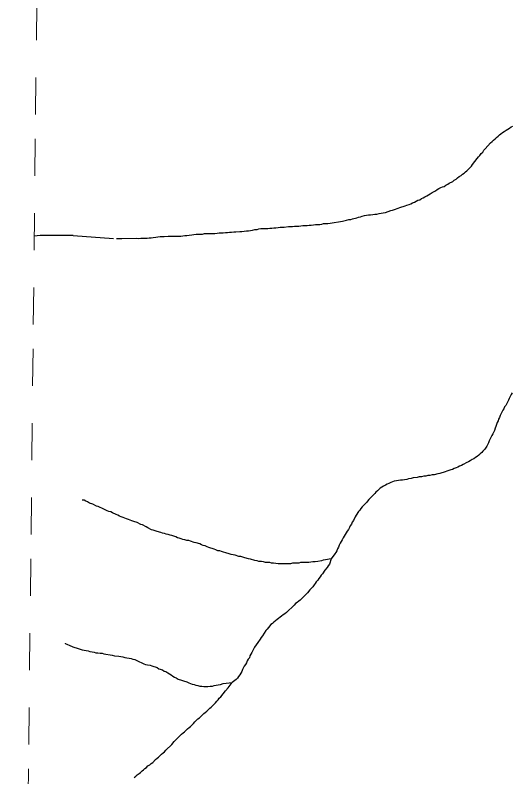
# Model space of a CAD drawing. Extents: x 652.3 to 678, y 7316.9 to 7344.9.
# Drawn here: x 652.288 to 653.625, y 7320.543 to 7322.592 of the extents above; entities that cross this region are included whole.
import ezdxf

# ---------------------------------------------------------------- set-up
doc = ezdxf.new("R2010")
doc.units = 0
doc.header["$LTSCALE"] = 0.032
doc.linetypes.add('SHORT_DASHED', pattern=[2.7, 1.5, -1.2])
doc.layers.add('53', color=7, linetype='SHORT_DASHED', lineweight=13)
doc.layers.add('7', color=7, linetype='Continuous', lineweight=25)

msp = doc.modelspace()

# ---------------------------------------------------------------- linework, layer by layer
at = {"layer": '53'}
msp.add_lwpolyline([(652.2883, 7317.2399), (652.2944, 7317.8049), (652.3005, 7318.3699), (652.3066, 7318.935), (652.3126, 7319.5), (652.3187, 7320.065), (652.3248, 7320.63), (652.3309, 7321.1951), (652.3369, 7321.7601), (652.343, 7322.3251), (652.3491, 7322.8901)], dxfattribs=at)
at = {"layer": '7'}
msp.add_line((652.4438, 7321.9998), (652.5531, 7321.9916), dxfattribs=at)
for points in [[(653.2987, 7322.0667), (653.3035, 7322.0683), (653.309, 7322.0699), (653.3186, 7322.0731), (653.3234, 7322.0747), (653.3377, 7322.0794), (653.3425, 7322.0818), (653.348, 7322.0834), (653.3528, 7322.085), (653.3576, 7322.0874), (653.3624, 7322.0898), (653.3719, 7322.0945), (653.3767, 7322.0961), (653.3814, 7322.0993), (653.3862, 7322.1009), (653.391, 7322.1041), (653.3958, 7322.1065), (653.4005, 7322.1089), (653.4053, 7322.1121), (653.4101, 7322.1152), (653.4196, 7322.12), (653.4236, 7322.1232), (653.4284, 7322.1264), (653.4332, 7322.1288), (653.4379, 7322.1304), (653.4427, 7322.1319), (653.4475, 7322.1351), (653.4523, 7322.1375), (653.4562, 7322.1407), (653.4658, 7322.1455), (653.4698, 7322.1487), (653.4745, 7322.151), (653.4785, 7322.155), (653.4833, 7322.1582), (653.4881, 7322.1614), (653.492, 7322.1646), (653.496, 7322.1677), (653.5, 7322.1709), (653.504, 7322.1741), (653.5159, 7322.186), (653.5191, 7322.1908), (653.5318, 7322.2067), (653.535, 7322.2115), (653.539, 7322.2155), (653.5422, 7322.2203), (653.5462, 7322.2242), (653.5493, 7322.229), (653.5533, 7322.233), (653.5597, 7322.241), (653.5676, 7322.2489), (653.5716, 7322.2529), (653.5756, 7322.2561), (653.5796, 7322.26), (653.5836, 7322.2632), (653.5875, 7322.2672), (653.5915, 7322.2704), (653.5955, 7322.2736), (653.5995, 7322.2768), (653.6042, 7322.2799), (653.609, 7322.2831), (653.6138, 7322.2863), (653.6186, 7322.2887), (653.6225, 7322.2919), (653.6273, 7322.2943)], [(652.5612, 7321.9916), (652.5754, 7321.9919), (652.6152, 7321.9927), (652.6208, 7321.9919), (652.6263, 7321.9927), (652.6431, 7321.9927), (652.6486, 7321.9935), (652.6542, 7321.9935), (652.6598, 7321.9943), (652.6669, 7321.9951), (652.6725, 7321.9959), (652.6781, 7321.9967), (652.6892, 7321.9967), (652.7003, 7321.9983), (652.7338, 7321.9983), (652.7393, 7321.9991), (652.7449, 7321.9999), (652.7505, 7321.9999), (652.756, 7322.0007), (652.7632, 7322.0014), (652.7688, 7322.0022), (652.7751, 7322.003), (652.7815, 7322.003), (652.7871, 7322.0038), (652.7926, 7322.0038), (652.7974, 7322.0054), (652.8253, 7322.0054), (652.8316, 7322.0062), (652.8372, 7322.007), (652.8483, 7322.007), (652.8539, 7322.0078), (652.8595, 7322.0078), (652.865, 7322.0086), (652.8706, 7322.0086), (652.8762, 7322.0094), (652.8818, 7322.0094), (652.8929, 7322.011), (652.8985, 7322.011), (652.904, 7322.0118), (652.9104, 7322.0126), (652.916, 7322.0126), (652.9215, 7322.0134), (652.9271, 7322.0142), (652.9335, 7322.0158), (652.939, 7322.0158), (652.9438, 7322.0174), (652.9494, 7322.0182), (652.955, 7322.0182), (652.9613, 7322.019), (652.9677, 7322.019), (652.9733, 7322.0198), (652.9788, 7322.0198), (652.9844, 7322.0205), (652.99, 7322.0205), (652.9955, 7322.0213), (653.0011, 7322.0221), (653.0122, 7322.0221), (653.0234, 7322.0237), (653.0345, 7322.0237), (653.0401, 7322.0245), (653.0457, 7322.0253), (653.0512, 7322.0253), (653.0568, 7322.0261), (653.0624, 7322.0269), (653.0735, 7322.0269), (653.0791, 7322.0277), (653.0847, 7322.0277), (653.091, 7322.0285), (653.0966, 7322.0293), (653.1077, 7322.0293), (653.1133, 7322.0301), (653.1181, 7322.0317), (653.1236, 7322.0317), (653.1292, 7322.0325), (653.1356, 7322.0333), (653.1412, 7322.0341), (653.1467, 7322.0349), (653.1579, 7322.0365), (653.1634, 7322.0373), (653.169, 7322.0381), (653.1801, 7322.0412), (653.1857, 7322.0428), (653.1913, 7322.0428), (653.1961, 7322.0444), (653.2072, 7322.0476), (653.212, 7322.0492), (653.2175, 7322.05), (653.2223, 7322.0516), (653.2279, 7322.0532), (653.2335, 7322.0548), (653.239, 7322.0556), (653.2446, 7322.0556), (653.2502, 7322.0564), (653.2557, 7322.0571), (653.2613, 7322.0571), (653.2677, 7322.0587), (653.2732, 7322.0595), (653.2788, 7322.0611), (653.2844, 7322.0619), (653.2987, 7322.0667)], [(652.4438, 7321.9998), (652.4094, 7322.0001), (652.3557, 7321.9995), (652.3395, 7321.9976)], [(653.6257, 7321.5766), (653.6233, 7321.5718), (653.6202, 7321.5662), (653.6178, 7321.5614), (653.6154, 7321.5567), (653.6082, 7321.5423), (653.605, 7321.5384), (653.6034, 7321.5336), (653.6003, 7321.5296), (653.5979, 7321.5248)], [(653.5979, 7321.5248), (653.5931, 7321.5153), (653.5915, 7321.5105), (653.5891, 7321.5057), (653.5875, 7321.501), (653.5851, 7321.4962), (653.5836, 7321.4914), (653.582, 7321.4858), (653.5796, 7321.4811), (653.578, 7321.4755), (653.5732, 7321.466), (653.5708, 7321.4612), (653.5637, 7321.4469), (653.5621, 7321.4421), (653.5573, 7321.4325), (653.5541, 7321.4278), (653.5509, 7321.4238), (653.547, 7321.4198), (653.5438, 7321.4158), (653.5398, 7321.4126), (653.5358, 7321.4087), (653.531, 7321.4055), (653.5271, 7321.4023), (653.5223, 7321.3991), (653.5175, 7321.3967), (653.5127, 7321.3935), (653.508, 7321.3904), (653.5032, 7321.3888), (653.4936, 7321.384), (653.4889, 7321.3808), (653.4841, 7321.3792), (653.4793, 7321.376), (653.4745, 7321.3744), (653.4698, 7321.3729), (653.465, 7321.3705), (653.4602, 7321.3689), (653.4547, 7321.3673), (653.4499, 7321.3657), (653.4451, 7321.3641), (653.4308, 7321.3593), (653.4252, 7321.3585), (653.4157, 7321.3554), (653.4101, 7321.3554), (653.4037, 7321.3538), (653.3982, 7321.3538), (653.3934, 7321.3522), (653.3878, 7321.3522), (653.3814, 7321.3506), (653.3751, 7321.3506), (653.3703, 7321.349), (653.3592, 7321.3474), (653.3536, 7321.3458), (653.3464, 7321.345), (653.3417, 7321.3434), (653.3361, 7321.3426), (653.3305, 7321.3418), (653.325, 7321.3418), (653.3194, 7321.341), (653.3146, 7321.3394), (653.3082, 7321.3386), (653.2987, 7321.3355), (653.2939, 7321.3323), (653.2891, 7321.3307), (653.2844, 7321.3283), (653.2796, 7321.3251), (653.2748, 7321.3227), (653.2708, 7321.3195), (653.2669, 7321.3164), (653.2629, 7321.3124), (653.2589, 7321.3092), (653.2557, 7321.3052), (653.2398, 7321.2893), (653.2366, 7321.2853), (653.2335, 7321.2814), (653.2215, 7321.2694), (653.2183, 7321.2654), (653.2152, 7321.2607), (653.212, 7321.2567), (653.2056, 7321.2471), (653.2032, 7321.2424), (653.1984, 7321.2328), (653.1953, 7321.2288), (653.1929, 7321.2233), (653.1897, 7321.2185), (653.1881, 7321.2137), (653.1849, 7321.2089), (653.1817, 7321.2042), (653.1793, 7321.1994), (653.1762, 7321.1954), (653.1738, 7321.1906), (653.1706, 7321.1859), (653.1682, 7321.1811), (653.1658, 7321.1763), (653.1626, 7321.1715), (653.1602, 7321.1668), (653.1579, 7321.1612), (653.1555, 7321.1564), (653.1539, 7321.1517), (653.1515, 7321.1469), (653.1483, 7321.1429), (653.1388, 7321.1294)], [(653.1388, 7321.1294), (653.1229, 7321.127), (653.1173, 7321.1262), (653.1125, 7321.1246), (653.103, 7321.1222), (653.095, 7321.1214), (653.0894, 7321.1214), (653.0783, 7321.1198), (653.056, 7321.1198), (653.0512, 7321.1182), (653.0345, 7321.1182), (653.029, 7321.1166), (652.9955, 7321.1166), (652.99, 7321.1174), (652.9836, 7321.1182), (652.978, 7321.1182), (652.9733, 7321.1198), (652.9621, 7321.1198), (652.9566, 7321.1214), (652.951, 7321.1222), (652.9438, 7321.123), (652.939, 7321.1246), (652.9327, 7321.1254), (652.9215, 7321.1286), (652.916, 7321.1294), (652.9064, 7321.1326), (652.9009, 7321.1341), (652.8953, 7321.1357), (652.8897, 7321.1365), (652.8802, 7321.1397), (652.8746, 7321.1405), (652.869, 7321.1413), (652.8643, 7321.1429), (652.8547, 7321.1461), (652.8491, 7321.1477), (652.8436, 7321.1493), (652.8388, 7321.1509), (652.8332, 7321.1517), (652.8284, 7321.154), (652.8237, 7321.1556), (652.8093, 7321.1604), (652.8046, 7321.162), (652.7998, 7321.1644), (652.7942, 7321.166), (652.7895, 7321.1676), (652.7847, 7321.17), (652.7751, 7321.1731), (652.7696, 7321.1739), (652.76, 7321.1771), (652.7552, 7321.1787), (652.7497, 7321.1795), (652.7449, 7321.1811), (652.7393, 7321.1819), (652.7346, 7321.1835), (652.7298, 7321.1851), (652.725, 7321.1867), (652.7202, 7321.1891), (652.7155, 7321.1906), (652.7099, 7321.1922), (652.7051, 7321.1938), (652.7003, 7321.1954), (652.6948, 7321.1962), (652.69, 7321.1978), (652.6844, 7321.1986), (652.6797, 7321.2002), (652.6701, 7321.2034), (652.6645, 7321.205), (652.6598, 7321.2066), (652.655, 7321.2081), (652.6454, 7321.2129), (652.6407, 7321.2161), (652.6311, 7321.2209), (652.6263, 7321.2225), (652.6168, 7321.2272), (652.6072, 7321.2304), (652.6025, 7321.232), (652.5929, 7321.2352), (652.5881, 7321.2376), (652.5834, 7321.2392), (652.5786, 7321.2408), (652.5738, 7321.2432), (652.5691, 7321.2448), (652.5643, 7321.2471), (652.5595, 7321.2487), (652.55, 7321.2535), (652.5452, 7321.2559), (652.5404, 7321.2575), (652.5356, 7321.2591), (652.5213, 7321.2662), (652.5165, 7321.2678), (652.5118, 7321.2702), (652.507, 7321.2718), (652.4974, 7321.2766), (652.4879, 7321.2798), (652.4831, 7321.2829), (652.4783, 7321.2845), (652.4736, 7321.2877), (652.4688, 7321.2877)], [(653.1388, 7321.1294), (653.134, 7321.1158), (653.1308, 7321.1111), (653.1276, 7321.1063), (653.1213, 7321.0991), (653.1149, 7321.0896), (653.1117, 7321.0856), (653.1085, 7321.0816), (653.1053, 7321.0769), (653.1022, 7321.0721), (653.0982, 7321.0681), (653.0958, 7321.0633), (653.0926, 7321.0594), (653.0894, 7321.0546), (653.0815, 7321.0466), (653.0751, 7321.0387), (653.0711, 7321.0347), (653.0672, 7321.0307), (653.0552, 7321.0188), (653.0512, 7321.0156), (653.0473, 7321.0124), (653.0425, 7321.0092), (653.0385, 7321.0052), (653.0186, 7320.9854), (653.0138, 7320.9822), (653.0091, 7320.979), (653.0051, 7320.9758), (653.0011, 7320.9726), (652.9971, 7320.9694), (652.9932, 7320.9663), (652.9884, 7320.9631), (652.9844, 7320.9591), (652.9804, 7320.9559), (652.9764, 7320.9527), (652.9701, 7320.9448), (652.9661, 7320.9408), (652.9629, 7320.9368), (652.9534, 7320.9225), (652.9502, 7320.9185), (652.9478, 7320.9137), (652.9414, 7320.9042), (652.9319, 7320.8923), (652.9247, 7320.8779), (652.9223, 7320.8732), (652.9199, 7320.8684), (652.9184, 7320.8636), (652.9152, 7320.8596), (652.9128, 7320.8549), (652.9104, 7320.8501), (652.908, 7320.8453), (652.9048, 7320.8413), (652.9001, 7320.8318), (652.8985, 7320.827), (652.8953, 7320.8222), (652.8929, 7320.8175), (652.8889, 7320.8135), (652.8865, 7320.8087), (652.8826, 7320.8047), (652.8722, 7320.7968)], [(652.4228, 7320.9025), (652.4231, 7320.9024), (652.4274, 7320.9002), (652.429, 7320.8994), (652.4338, 7320.8978), (652.4433, 7320.8931), (652.4577, 7320.8883), (652.4632, 7320.8867), (652.468, 7320.8851), (652.4736, 7320.8843), (652.4791, 7320.8827), (652.4847, 7320.8819), (652.4895, 7320.8803), (652.4951, 7320.8795), (652.5006, 7320.8787), (652.5054, 7320.8771), (652.511, 7320.8771), (652.5165, 7320.8756), (652.5221, 7320.8756), (652.5269, 7320.874), (652.5324, 7320.8732), (652.5436, 7320.8716), (652.5492, 7320.8708), (652.5555, 7320.8692), (652.5667, 7320.8676), (652.5722, 7320.8668), (652.5778, 7320.866), (652.5834, 7320.8644), (652.5889, 7320.8636), (652.5945, 7320.8628), (652.6001, 7320.8612), (652.6049, 7320.8596), (652.6104, 7320.8588), (652.6152, 7320.8565), (652.6343, 7320.8469), (652.6391, 7320.8453), (652.6446, 7320.8445), (652.651, 7320.8437), (652.6558, 7320.8421), (652.6701, 7320.8374), (652.6749, 7320.8342), (652.6844, 7320.831), (652.6892, 7320.8278), (652.694, 7320.8262), (652.6987, 7320.823), (652.7035, 7320.8199), (652.7083, 7320.8175), (652.7123, 7320.8143), (652.717, 7320.8111), (652.7218, 7320.8095), (652.7266, 7320.8063), (652.7361, 7320.8031), (652.7409, 7320.8016), (652.7505, 7320.7984), (652.7552, 7320.796), (652.7648, 7320.7928), (652.7696, 7320.7912), (652.7743, 7320.7896), (652.7799, 7320.7888), (652.7847, 7320.7872), (652.7903, 7320.7872), (652.7958, 7320.7864), (652.807, 7320.7864), (652.8133, 7320.7872), (652.8189, 7320.7872), (652.8237, 7320.7888), (652.8348, 7320.7904), (652.8404, 7320.792), (652.8483, 7320.7944), (652.8563, 7320.7952), (652.8722, 7320.7968)], [(652.6088, 7320.5414), (652.6128, 7320.5453), (652.6168, 7320.5485), (652.6216, 7320.5517), (652.6255, 7320.5549), (652.6295, 7320.5589), (652.6335, 7320.562), (652.6375, 7320.5652), (652.6415, 7320.5684), (652.6454, 7320.5724), (652.6502, 7320.5756), (652.6542, 7320.5788), (652.6582, 7320.5819), (652.6661, 7320.5899), (652.6701, 7320.5931), (652.6741, 7320.5963), (652.682, 7320.6042), (652.686, 7320.6074), (652.69, 7320.6106), (652.694, 7320.6146), (652.7099, 7320.6305), (652.7163, 7320.6384), (652.7202, 7320.6424), (652.7242, 7320.6464), (652.7361, 7320.6583), (652.7401, 7320.6615), (652.7441, 7320.6647), (652.7521, 7320.6727), (652.756, 7320.6758), (652.76, 7320.679), (652.768, 7320.687), (652.772, 7320.691), (652.7799, 7320.6989), (652.7839, 7320.7021), (652.7879, 7320.7053), (652.7958, 7320.7132), (652.7998, 7320.7164), (652.8038, 7320.7196), (652.8117, 7320.7276), (652.8157, 7320.7307), (652.8237, 7320.7387), (652.8269, 7320.7427), (652.8308, 7320.7466), (652.834, 7320.7506), (652.8372, 7320.7546), (652.8412, 7320.7586), (652.8539, 7320.7745), (652.8611, 7320.7825), (652.8722, 7320.7968)]]:
    msp.add_lwpolyline(points, dxfattribs=at)

doc.saveas('drawing.dxf')
